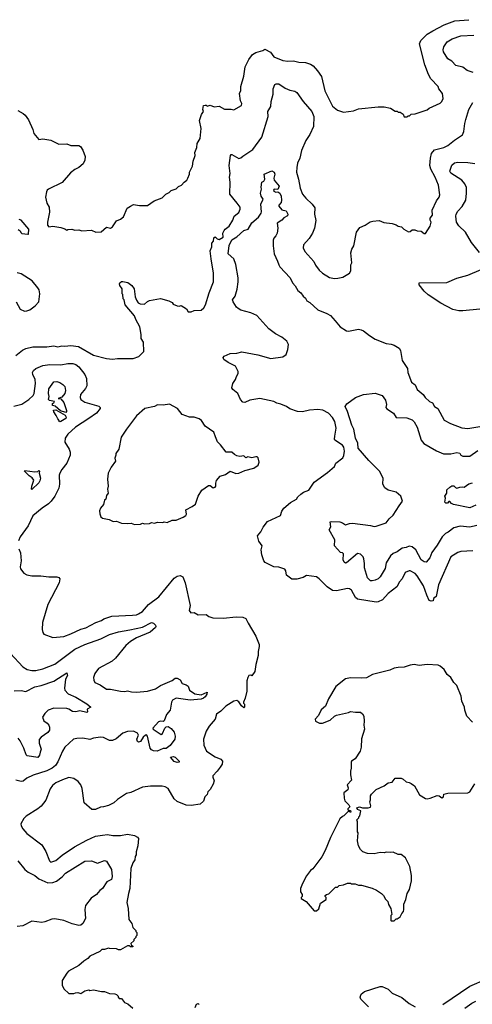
# Model space of a CAD drawing. Extents: x 1678759 to 1859541, y 384609 to 522867.
# Tile 339 of 466: x 1783362 to 1787910, y 499203 to 509087. Entities that reach past the tile are written whole.
import ezdxf

# ---------------------------------------------------------------- set-up
doc = ezdxf.new("R2010")
doc.units = 0

msp = doc.modelspace()

# ---------------------------------------------------------------- linework, layer by layer
at = {"layer": '0CON20XD'}
for points in [[(1783343.8, 508173.8), (1783395.4, 508145.4), (1783417, 508127), (1783449.8, 508079.8), (1783493.5, 507985), (1783505.6, 507945), (1783552.7, 507882.7), (1783595, 507889.4), (1783675, 507878.6), (1783755, 507835.7), (1783835, 507840), (1783874.3, 507824.3), (1783955, 507824.4), (1783973.1, 507813.1), (1783997.3, 507777.3), (1784018.9, 507715), (1784017.1, 507675), (1783999.8, 507640.2), (1783956.9, 507603.1), (1783917.4, 507582.6), (1783872.2, 507547.8), (1783789.1, 507450.9), (1783650, 507385), (1783638, 507375), (1783631.7, 507358.3), (1783622.5, 507305), (1783633.8, 507245), (1783656.7, 507205), (1783662, 507155), (1783641.2, 507055), (1783642.5, 507025), (1783655, 507007.5), (1783695, 507013.3), (1783775, 507000), (1783817, 506987), (1783835, 506972.5), (1783845, 506980), (1783885, 506982.5), (1783915, 506972.5), (1783955, 506977.5), (1783985, 506967.5), (1784083, 506973), (1784126.4, 506953.6), (1784181.7, 506958.3), (1784235, 507002.5), (1784273.6, 506993.6), (1784293.9, 507006.1), (1784333.6, 507066.4), (1784375, 507083.3), (1784405, 507107.5), (1784443.3, 507195), (1784473.9, 507216.1), (1784505, 507230), (1784565, 507220), (1784645, 507222.5), (1784713, 507267), (1784795, 507300), (1784830, 507335), (1784865, 507352.5), (1784885, 507372.5), (1784935, 507387.5), (1784957, 507413), (1784987.5, 507425), (1785013.6, 507456.4), (1785042.5, 507475), (1785052.5, 507495), (1785067.5, 507535), (1785067.5, 507555), (1785097.5, 507615), (1785103.9, 507666.1), (1785123.8, 507725), (1785120.8, 507755), (1785142.5, 507805), (1785146.7, 507845), (1785176.7, 507895), (1785185.8, 507995), (1785167.5, 508075), (1785187.5, 508135), (1785210, 508165), (1785202.5, 508185), (1785210, 508225), (1785225, 508230), (1785235, 508230), (1785245, 508220), (1785275, 508230), (1785315, 508212.5), (1785365, 508220), (1785420, 508190), (1785485, 508190), (1785515, 508182.5), (1785590, 508225), (1785592.5, 508245), (1785580.7, 508270.7), (1785570, 508345), (1785582.5, 508375), (1785583.3, 508415), (1785615, 508520), (1785626.7, 508615), (1785665, 508687.5), (1785702.3, 508737.7), (1785735, 508758.8), (1785804.1, 508775.9), (1785825, 508791.2), (1785881.1, 508761.1), (1785915, 508712.9), (1786005, 508678.2), (1786055, 508669.2), (1786113.9, 508673.9), (1786165, 508660), (1786235, 508655.7), (1786285, 508640.8), (1786311.2, 508625), (1786355, 508574.2), (1786392.9, 508515), (1786427, 508373), (1786505, 508217.5), (1786555, 508180), (1786615, 508160), (1786715, 508172.5), (1786765, 508192.5), (1786965, 508212.5), (1787025, 508212.5), (1787087, 508197), (1787135, 508170), (1787155, 508170), (1787165, 508160), (1787185, 508160), (1787215, 508140), (1787225, 508112.5), (1787255, 508110), (1787265, 508120), (1787278.3, 508121.7), (1787295, 508140), (1787335, 508142.5), (1787457, 508183), (1787475, 508200), (1787585, 508247.5), (1787602.5, 508265), (1787616.7, 508295), (1787611.2, 508345), (1787571.7, 508391.7), (1787566.2, 508415), (1787494.5, 508494.5), (1787469.4, 508535), (1787432.5, 508632.5), (1787380.5, 508845), (1787391.1, 508878.9), (1787455, 508942.9), (1787514.2, 508974.2), (1787626.4, 509033.6), (1787735, 509075.4), (1787875, 509086.9)], [(1787918.1, 508555), (1787858.2, 508578.2), (1787815, 508609.5), (1787745, 508626), (1787705, 508668.8), (1787665, 508693.8), (1787620, 508765), (1787615.8, 508785), (1787624.3, 508815), (1787657.1, 508865), (1787706.7, 508895), (1787795, 508924.5), (1787925, 508932.2)], [(1783323.8, 505715), (1783390.9, 505769.1), (1783425, 505787.5), (1783495, 505804), (1783635, 505803.8), (1783705, 505813.8), (1783745, 505802), (1783785, 505811.2), (1783815, 505808.8), (1783875, 505816), (1783952.5, 505805), (1784105, 505718.8), (1784235, 505686.2), (1784295, 505678.8), (1784345, 505686.7), (1784503.6, 505686.4), (1784560, 505705), (1784610, 505755), (1784605, 505850), (1784582.5, 505885), (1784582.5, 505925), (1784568.8, 506005), (1784528.3, 506078.3), (1784516.2, 506115), (1784423, 506223), (1784410, 506275), (1784403, 506283), (1784397, 506327), (1784390, 506335), (1784390, 506385), (1784368.3, 506418.3), (1784363.3, 506435), (1784367.5, 506445), (1784385, 506457.5), (1784399.3, 506459.3), (1784447, 506447), (1784489.3, 506419.3), (1784512.5, 506385), (1784523.6, 506303.6), (1784535, 506270), (1784553.6, 506243.6), (1784573, 506233), (1784615, 506230), (1784645, 506257.5), (1784665, 506267.5), (1784775, 506287.5), (1784860, 506265), (1784895, 506247.5), (1784905, 506232.5), (1784943.6, 506213.6), (1784965, 506210), (1784985, 506217.5), (1785037.5, 506185), (1785055, 506152.5), (1785085, 506153.3), (1785115, 506167.5), (1785185, 506172.5), (1785212.5, 506195), (1785230, 506225), (1785264, 506345), (1785308.8, 506455), (1785308.3, 506541.7), (1785287.3, 506687.3), (1785276.7, 506765), (1785291.1, 506805), (1785293.1, 506845), (1785308.9, 506865), (1785312.1, 506897.9), (1785325, 506907.5), (1785345.4, 506885.4), (1785365, 506880), (1785405, 506904.4), (1785404.1, 506945), (1785415, 506971.1), (1785425.5, 506985), (1785468.1, 507015), (1785502.2, 507075), (1785517.5, 507115), (1785565, 507151.4), (1785578.1, 507185), (1785575.7, 507205), (1785548.6, 507245), (1785474.5, 507335), (1785475.6, 507455), (1785469.7, 507505), (1785476.4, 507543.6), (1785466.9, 507623.1), (1785480, 507725), (1785485, 507732.5), (1785495, 507732.5), (1785565, 507692.5), (1785585, 507700), (1785602.5, 507717.5), (1785706, 507785), (1785793.8, 507906.2), (1785858.8, 508115), (1785856.2, 508165), (1785886.7, 508215), (1785890, 508265), (1785909.5, 508340.5), (1785907, 508393), (1785923.8, 508435), (1785937.3, 508442.7), (1785965, 508444), (1786028.3, 508398.3), (1786075, 508379.4), (1786125, 508368.9), (1786146.1, 508356.1), (1786210, 508265), (1786298.5, 508165), (1786318.2, 508115), (1786313.9, 508015), (1786275.6, 507934.4), (1786236, 507874), (1786194.6, 507775), (1786177.5, 507695), (1786154.5, 507645), (1786145.4, 507604.6), (1786144.5, 507554.5), (1786164.2, 507485.8), (1786178.5, 507395), (1786204.4, 507335), (1786235.7, 507295), (1786301.4, 507235), (1786327.6, 507197.6), (1786324.4, 507135), (1786338.8, 507071.2), (1786324.2, 506995), (1786304.2, 506945), (1786269.3, 506890.7), (1786215, 506826.7), (1786208.8, 506795), (1786228.3, 506758.3), (1786318.8, 506658.8), (1786335, 506623.3), (1786371.7, 506571.7), (1786405, 506542.5), (1786475, 506497.5), (1786525, 506487.5), (1786559.3, 506490.7), (1786607, 506503), (1786676.4, 506543.6), (1786687.5, 506565), (1786690, 506625), (1786700, 506645), (1786690, 506745), (1786698.3, 506781.7), (1786720, 506815), (1786747.5, 506955), (1786779.3, 507000.7), (1786832.5, 507025), (1786882.3, 507057.7), (1786910, 507065), (1786975, 507070), (1787020.7, 507050.7), (1787105, 507040), (1787145, 507026.7), (1787165, 507013.3), (1787197, 507007), (1787220, 506985), (1787268.3, 506958.3), (1787285, 506960), (1787305, 506977.5), (1787333, 506977), (1787357, 506967), (1787395, 506962.5), (1787425, 506940), (1787438.3, 506941.7), (1787487.5, 507015), (1787497.5, 507055), (1787487.5, 507075), (1787487, 507093), (1787510, 507125), (1787506.7, 507175), (1787551.4, 507268.6), (1787576.2, 507305), (1787581.7, 507328.3), (1787569.2, 507425), (1787536.9, 507505), (1787493.3, 507585), (1787482, 507622), (1787488.2, 507695), (1787500.5, 507745), (1787529.1, 507780.9), (1787625, 507803.8), (1787665, 507822.5), (1787731.7, 507878.3), (1787810.7, 507929.3), (1787824.4, 507965), (1787833.5, 508045), (1787844.7, 508085), (1787875, 508184.2), (1787913.6, 508255)], [(1787981.2, 506751.2), (1787900.6, 506850.6), (1787842.5, 506955), (1787775, 507016.7), (1787751.2, 507055), (1787743.3, 507115), (1787746.9, 507135), (1787763.1, 507165), (1787808.3, 507211.7), (1787843.8, 507275), (1787852.3, 507345), (1787850.6, 507400.6), (1787835, 507439.2), (1787805.3, 507475.3), (1787695, 507544.6), (1787683.2, 507566.8), (1787702.7, 507627.3), (1787730.5, 507649.5), (1787765, 507655.4), (1787865, 507654.4), (1787935, 507643.1)], [(1785856.2, 503625), (1785827, 503637), (1785815.8, 503655), (1785795.7, 503715), (1785788.1, 503765), (1785797.5, 503805), (1785763.4, 503853.4), (1785752.9, 503907.1), (1785785.4, 503944.6), (1785807.3, 503992.7), (1785850.3, 504049.7), (1785981.4, 504108.6), (1785995.7, 504154.3), (1786015, 504183.3), (1786081.2, 504238.8), (1786143.3, 504275), (1786155, 504296.7), (1786185, 504323.3), (1786215, 504343.3), (1786266.7, 504365), (1786320, 504445), (1786455, 504540), (1786525, 504602.5), (1786537.5, 504635), (1786610.3, 504689.7), (1786619.2, 504710.8), (1786624.6, 504755), (1786618, 504795), (1786604.3, 504814.3), (1786528.6, 504865), (1786523.3, 504875), (1786527, 504907), (1786540.9, 504985), (1786529.5, 505055), (1786504.5, 505094.5), (1786465, 505138), (1786406.6, 505166.6), (1786357, 505173), (1786275, 505167.8), (1786205, 505148.9), (1786153.7, 505153.7), (1786075, 505180), (1786043.1, 505203.1), (1785985, 505226.9), (1785945.7, 505235.7), (1785915, 505254), (1785775, 505282.9), (1785675, 505267.1), (1785625, 505244.3), (1785605, 505247.5), (1785581.4, 505275), (1785555, 505336), (1785503.8, 505375), (1785492.3, 505392.3), (1785502, 505435), (1785530.8, 505475), (1785538.6, 505505), (1785555.8, 505535), (1785555.7, 505555), (1785529.4, 505609.4), (1785455, 505646.2), (1785413.3, 505675), (1785407.5, 505695), (1785417.5, 505707.5), (1785475.7, 505734.3), (1785545, 505740), (1785595, 505751.1), (1785755, 505722.2), (1785885, 505685.7), (1786006.2, 505703.8), (1786040, 505725), (1786055.8, 505775), (1786061.4, 505825), (1786045, 505859.4), (1785995, 505900.8), (1785932.4, 505932.4), (1785865, 505982), (1785745, 506115.8), (1785685, 506144.4), (1785585, 506172.3), (1785556.6, 506186.6), (1785541.7, 506201.7), (1785505.7, 506255), (1785501.4, 506275), (1785527.9, 506312.1), (1785547.1, 506382.9), (1785555.4, 506455.4), (1785556.7, 506495), (1785535, 506628.8), (1785512, 506685), (1785457.7, 506737.7), (1785465, 506821.2), (1785495, 506877.5), (1785545, 506906.4), (1785615, 506971.5), (1785656.1, 506983.9), (1785695, 507048.6), (1785760, 507105), (1785789.1, 507145), (1785792.8, 507157.2), (1785784.3, 507235), (1785808.2, 507285), (1785786.6, 507316.6), (1785782.6, 507345), (1785791.2, 507385), (1785788.1, 507405), (1785794.6, 507455), (1785815, 507466.9), (1785824.6, 507485), (1785816.7, 507535), (1785895, 507568.8), (1785918.8, 507555), (1785925.8, 507535), (1785916.7, 507495), (1785918.9, 507475), (1785967.5, 507415), (1785955, 507380.8), (1785920, 507385), (1785911.4, 507375), (1785914.7, 507364.7), (1785935, 507355.8), (1785955, 507358), (1785976.1, 507346.1), (1785988.5, 507315), (1785993.5, 507275), (1785987.4, 507252.6), (1785964.7, 507225.3), (1785966.5, 507215), (1785995, 507178.6), (1786039.3, 507169.3), (1786056.7, 507135), (1786053, 507117), (1786015, 507099.2), (1785996.2, 507073.8), (1785948, 507045), (1785954.4, 506995), (1785949.4, 506945), (1785935, 506915.8), (1785915.4, 506894.6), (1785909.5, 506875), (1785908.2, 506815), (1785919.1, 506735), (1785953.6, 506663.6), (1785965.5, 506625), (1785975, 506606), (1786079.2, 506495), (1786104.2, 506445), (1786129.5, 506415), (1786155, 506367.5), (1786185, 506345.7), (1786210.4, 506310.4), (1786231.9, 506291.9), (1786246.5, 506265), (1786278, 506248), (1786356, 506175), (1786448, 506138), (1786486.4, 506116.4), (1786532.7, 506062.7), (1786582, 506005), (1786645, 505964.3), (1786665, 505960.6), (1786765, 505981.1), (1786793.3, 505975), (1786815, 505964.4), (1786875, 505915.6), (1786935, 505881.1), (1787045, 505836.7), (1787095, 505830), (1787125, 505818.8), (1787175, 505788.6), (1787187.5, 505765), (1787203.6, 505665), (1787256.8, 505586.8), (1787263.3, 505545), (1787297.7, 505447.7), (1787335, 505420), (1787357.1, 505375), (1787415, 505326), (1787434.6, 505294.6), (1787478.8, 505255), (1787509.4, 505239.4), (1787530.8, 505205), (1787563, 505183), (1787627.9, 505067.9), (1787691.7, 505031.7), (1787805, 504990), (1787865, 504983.3), (1788025, 505011.1)], [(1783345, 506980), (1783366.4, 506966.4), (1783371.7, 506951.7), (1783385, 506940), (1783445, 506932.5), (1783450, 506935), (1783452.5, 506985), (1783375.8, 507075), (1783355, 507082)], [(1783410.7, 506160.7), (1783435, 506163.3), (1783465, 506173.3), (1783516.7, 506215), (1783553.8, 506255), (1783563.8, 506335), (1783558, 506375), (1783545.8, 506395), (1783488, 506465), (1783375, 506536.2), (1783335, 506544)], [(1787985, 506181.9), (1787815, 506163.3), (1787775, 506164.4), (1787715, 506176.7), (1787591.9, 506241.9), (1787465.8, 506325), (1787425, 506360), (1787374, 506425), (1787375, 506446.7), (1787655, 506447.5), (1787755, 506492.5), (1787865, 506523.6), (1788000.2, 506579.8)], [(1783326.1, 506256.1), (1783365, 506180), (1783410.7, 506160.7)], [(1783303.4, 505206.6), (1783385, 505228.2), (1783455, 505275.6), (1783498.1, 505315), (1783506.2, 505335), (1783521.1, 505435), (1783516.1, 505475), (1783493.3, 505525), (1783490.6, 505545), (1783500.6, 505565), (1783523.7, 505586.3), (1783595, 505614.7), (1783665, 505626.1), (1783775, 505622.4), (1783845, 505636.2), (1783895, 505636.4), (1783925, 505624.4), (1783955, 505601.4), (1784015.5, 505525), (1784033.9, 505483.9), (1784037.7, 505412.3), (1784022.7, 505385), (1783971.5, 505325), (1783968.5, 505295), (1783976.9, 505275), (1784015, 505247.5), (1784158.3, 505208.3), (1784172, 505195), (1784170.8, 505185), (1784133.8, 505136.2), (1784055.8, 505084.2), (1783922.5, 504995), (1783847.1, 504925), (1783820, 504885), (1783816.7, 504845), (1783857.8, 504775), (1783868.5, 504745), (1783869.5, 504715), (1783836.1, 504635), (1783785, 504571.4), (1783763.6, 504535), (1783758.5, 504515), (1783763.5, 504425), (1783755.5, 504385), (1783716, 504304), (1783677.8, 504252.2), (1783652.7, 504227.3), (1783586, 504185), (1783494.4, 504105.6), (1783446, 504005), (1783366, 503895), (1783350.8, 503855)], [(1783825, 505142.5), (1783771.7, 505161.7), (1783717, 505207), (1783690, 505215), (1783690, 505235), (1783705, 505240), (1783710, 505255), (1783660, 505265), (1783651.2, 505275), (1783657.5, 505305), (1783652, 505335), (1783655, 505380), (1783705, 505450), (1783735, 505453.3), (1783765, 505443.3), (1783796.7, 505425), (1783816.2, 505405), (1783820.8, 505365), (1783815, 505334), (1783785, 505296.7), (1783750, 505285), (1783775, 505280), (1783805, 505243.8), (1783832, 505165), (1783833.3, 505155), (1783825, 505142.5)], [(1787955, 504007.8), (1787885, 503993.1), (1787787, 504003), (1787725, 503986.7), (1787668.1, 503941.9), (1787641.3, 503928.7), (1787607.5, 503895), (1787557.6, 503812.4), (1787502.8, 503737.2), (1787483.5, 503685), (1787445, 503642.5), (1787425, 503644.6), (1787396.5, 503665), (1787340.8, 503765), (1787306.9, 503795), (1787275, 503801.8), (1787245, 503787.9), (1787205, 503781.1), (1787155, 503745.6), (1787115, 503728.1), (1787088.6, 503705), (1787045, 503636), (1787032.8, 503577.2), (1786984.6, 503495.4), (1786964.2, 503475), (1786935, 503459.5), (1786905, 503452.5), (1786886.7, 503455), (1786855.6, 503485), (1786827.7, 503585), (1786827.9, 503627.9), (1786819.2, 503675), (1786812, 503695), (1786785, 503721.2), (1786755, 503727.5), (1786645, 503636.2), (1786635, 503632.5), (1786621.7, 503641.7), (1786613.3, 503665), (1786614, 503725), (1786605, 503734), (1786585, 503738.6), (1786525.6, 503805), (1786527.5, 503865), (1786472.5, 503965), (1786487.5, 503995), (1786480, 504045), (1786495, 504050), (1786580, 504045), (1786605, 504036.9), (1786635, 504015.8), (1786675, 504030), (1786705, 504032.2), (1786885, 504010.4), (1786925, 504000.5), (1786945, 504002.5), (1787045, 504036.7), (1787075, 504076.7), (1787115, 504114.2), (1787174.6, 504205.4), (1787207.1, 504255), (1787190.6, 504305), (1787143.4, 504343.4), (1787065, 504364.4), (1787029.1, 504389.1), (1787008.9, 504425), (1787014.4, 504485), (1786975.4, 504555), (1786870.6, 504660.6), (1786763.1, 504785), (1786760, 504835), (1786737.1, 504885), (1786718.2, 504975), (1786698.8, 505015), (1786656.2, 505155), (1786632.9, 505205), (1786650, 505230), (1786735, 505294.5), (1786816.6, 505323.4), (1786935, 505337.9), (1787002.9, 505315), (1787038.9, 505268.9), (1787047.5, 505225), (1787042.2, 505195), (1787049.8, 505179.8), (1787116.3, 505136.4), (1787145, 505093.5), (1787251.3, 505091.3), (1787305, 505070), (1787325, 505051.4), (1787355, 504998), (1787395, 504867.5), (1787423, 504833), (1787550.3, 504760.3), (1787618.8, 504728.8), (1787695, 504730), (1787755, 504743.3), (1787785, 504736), (1787795.7, 504715), (1787813.8, 504703.8), (1787885, 504704.4), (1787965, 504760.8)], [(1783765, 505050), (1783760, 505055), (1783760, 505065), (1783745, 505080), (1783730, 505115), (1783705, 505150), (1783701.7, 505168.3), (1783725, 505170), (1783818.3, 505118.3), (1783827.3, 505097.3), (1783823.8, 505085), (1783775, 505052.5), (1783765, 505050)], [(1784515, 504020), (1784575, 504023.3), (1784595, 504032.5), (1784615, 504027.5), (1784665, 504030), (1784685, 504040), (1784715, 504032.5), (1784745, 504042.5), (1784801.7, 504038.3), (1784815, 504047.5), (1784845, 504040), (1784895, 504062.5), (1784935, 504062.5), (1785005, 504092.5), (1785030, 504110), (1785036.4, 504123.6), (1785030, 504165), (1785095, 504200), (1785127.5, 504225), (1785156.4, 504303.6), (1785192.5, 504365), (1785258.3, 504411.7), (1785275, 504410), (1785305, 504386.7), (1785325, 504392.5), (1785333.3, 504405), (1785332, 504435), (1785339.7, 504460.3), (1785375, 504506), (1785429.5, 504520.5), (1785475, 504553.3), (1785535, 504531.2), (1785565, 504533.8), (1785625, 504562.5), (1785715, 504583.3), (1785757.5, 504615), (1785767.5, 504645), (1785757, 504687), (1785747, 504697), (1785735, 504700), (1785695, 504687.5), (1785655, 504697.5), (1785635, 504690), (1785615, 504707.5), (1785575, 504703.3), (1785545, 504707.5), (1785520.7, 504720.7), (1785495, 504746.2), (1785436.4, 504746.4), (1785379.5, 504819.5), (1785347.7, 504847.7), (1785330.5, 504900.5), (1785313.3, 504945), (1785227, 505007), (1785187.5, 505065), (1785165, 505080), (1785115, 505097.5), (1785067, 505097), (1784995, 505122.5), (1784947.5, 505185), (1784867.7, 505227.7), (1784805, 505218.8), (1784745, 505220), (1784715, 505204.3), (1784617.7, 505182.3), (1784535, 505110), (1784433.8, 504975), (1784382.5, 504895), (1784358.8, 504775), (1784327.7, 504732.3), (1784328.8, 504715), (1784318.8, 504685), (1784323.8, 504655), (1784281.2, 504595), (1784252, 504535), (1784243.3, 504475), (1784251.2, 504405), (1784243.3, 504375), (1784250, 504335), (1784235, 504310), (1784227.5, 504275), (1784213.3, 504265), (1784205, 504220), (1784172.5, 504185), (1784162.5, 504155), (1784166.7, 504125), (1784177.5, 504095), (1784195, 504082.5), (1784259.3, 504069.3), (1784300.7, 504050.7), (1784335, 504053.3), (1784385, 504032.5), (1784445, 504028.8), (1784483, 504033), (1784515, 504020)], [(1783485, 504370), (1783480, 504375), (1783483.3, 504405), (1783502.5, 504465), (1783486.4, 504486.4), (1783457, 504507), (1783410, 504555), (1783415, 504560), (1783515, 504547.5), (1783545, 504550), (1783555, 504560), (1783560, 504555), (1783556.4, 504533.6), (1783570, 504485), (1783565, 504457.5), (1783555, 504437.5), (1783485, 504370)], [(1787945, 504214.3), (1787885, 504185.8), (1787719.5, 504219.5), (1787700, 504230), (1787685, 504250), (1787675, 504250), (1787660, 504235), (1787645, 504232.5), (1787633.3, 504245), (1787640, 504285), (1787632.5, 504305), (1787653.3, 504335), (1787655, 504366.7), (1787683.3, 504395), (1787705, 504406), (1787725, 504408), (1787740.9, 504390.9), (1787755, 504385.7), (1787785, 504394), (1787815, 504397.5), (1787827, 504393), (1787873.9, 504426.1), (1787912.3, 504437.7)], [(1783352.2, 503775), (1783368.6, 503735), (1783375.4, 503654.6), (1783365.8, 503595), (1783370.8, 503575), (1783405, 503530), (1783432.5, 503515), (1783485, 503504), (1783575, 503505.8), (1783653, 503493), (1783735, 503494), (1783755, 503488.8), (1783766.2, 503475), (1783760, 503435), (1783645.8, 503215), (1783590, 503035), (1783587, 502967), (1783593.3, 502935), (1783605, 502920), (1783694.1, 502884.1), (1783805, 502896), (1783875, 502921.1), (1783975, 502968.5), (1784025, 502983.5), (1784125.9, 503034.1), (1784184, 503056), (1784207.6, 503072.4), (1784288.9, 503098.9), (1784495, 503108.9), (1784535, 503112.9), (1784555, 503121.5), (1784595, 503146.9), (1784654.7, 503215.3), (1784759.5, 503295), (1784915, 503479.4), (1784945, 503500.8), (1784975, 503508.6), (1785002.5, 503495), (1785023.6, 503435), (1785073.3, 503205), (1785063.8, 503155), (1785081.7, 503131.7), (1785116.4, 503136.4), (1785155, 503112.5), (1785235, 503117.5), (1785262.5, 503095), (1785301.7, 503081.7), (1785405, 503078.1), (1785536.8, 503093.2), (1785605, 503089.1), (1785634.2, 503075), (1785658.6, 503028.6), (1785735, 502900), (1785766.7, 502815), (1785768.8, 502795), (1785756.4, 502743.6), (1785758.8, 502705), (1785733.8, 502615), (1785725.8, 502544.2), (1785695, 502500), (1785685, 502507.5), (1785665, 502502.5), (1785654, 502485), (1785645, 502450), (1785642.5, 502345), (1785627.5, 502275), (1785610, 502235), (1785610, 502225), (1785620, 502215), (1785620, 502185), (1785615, 502180), (1785590.7, 502200.7), (1785565, 502240), (1785545, 502252.5), (1785515, 502247.5), (1785432.7, 502197.3), (1785383.9, 502146.1), (1785338, 502115), (1785326.2, 502065), (1785266.2, 501995), (1785235.8, 501944.2), (1785208, 501865), (1785212, 501805), (1785240, 501745), (1785325, 501685.7), (1785382.5, 501665), (1785400, 501645), (1785396.2, 501615), (1785376, 501585), (1785347.4, 501542.6), (1785304, 501495), (1785303, 501483), (1785317.5, 501445), (1785307, 501413), (1785275, 501360), (1785253, 501337), (1785245, 501310), (1785222.5, 501285), (1785209.3, 501240.7), (1785175, 501213.3), (1785085, 501200), (1785033, 501203), (1784945, 501240), (1784912.5, 501265), (1784855, 501370), (1784825, 501387.5), (1784795, 501393.3), (1784676.4, 501393.6), (1784595, 501383.3), (1784479.5, 501330.5), (1784435, 501320), (1784345, 501260), (1784307.5, 501225), (1784255, 501198.8), (1784205, 501183.8), (1784175, 501182.5), (1784125, 501160), (1784087, 501157), (1784010, 501225), (1783989.1, 501369.1), (1783975.7, 501405), (1783950.7, 501440.7), (1783905, 501471.4), (1783855, 501480.6), (1783792.5, 501457.5), (1783725, 501425.6), (1783690.6, 501399.4), (1783669.4, 501365), (1783625, 501253.8), (1783577.2, 501192.8), (1783545, 501164.2), (1783428.3, 501091.7), (1783403.2, 501066.8), (1783373.8, 501015), (1783376.2, 500995), (1783394.2, 500965), (1783435, 500917.5), (1783584.6, 500804.6), (1783625.4, 500735.4), (1783661.7, 500641.7), (1783675, 500631.2), (1783725, 500648), (1783788.8, 500701.2), (1783914.2, 500785), (1784035, 500851.9), (1784125, 500890.8), (1784195, 500902), (1784245, 500906), (1784297.7, 500897.7), (1784373.9, 500896.1), (1784445, 500910), (1784515, 500897.5), (1784545, 500882.5), (1784557, 500867), (1784550, 500795), (1784532.5, 500735), (1784532.5, 500705), (1784523, 500687), (1784520, 500655), (1784498.3, 500621.7), (1784480, 500565), (1784470, 500365), (1784453.8, 500315), (1784437.5, 500225), (1784453.3, 500165), (1784457.5, 500055), (1784490, 500015), (1784500, 499975), (1784530, 499945), (1784530, 499935), (1784540, 499925), (1784540, 499895), (1784530, 499885), (1784530, 499875), (1784510, 499855), (1784508.3, 499841.7), (1784480, 499815), (1784481.7, 499801.7), (1784498.3, 499788.3), (1784498.3, 499781.7), (1784475, 499780), (1784465, 499790), (1784445, 499790), (1784375, 499750), (1784355, 499750), (1784335, 499760), (1784265, 499762.5), (1784255, 499767.5), (1784215, 499752.5), (1784188.3, 499751.7), (1784167, 499733), (1784065, 499687.5), (1784045, 499662.5), (1784005, 499637.5), (1783956.1, 499593.9), (1783853.6, 499536.4), (1783833.9, 499516.1), (1783788.3, 499441.7), (1783787.5, 499395), (1783805, 499360), (1783855, 499310), (1783905, 499310), (1783923, 499317), (1783945, 499320), (1783975, 499312.5), (1784015, 499337.5), (1784055, 499347.5), (1784065, 499342.5), (1784105, 499347.5), (1784185, 499332.5), (1784215, 499332.5), (1784263, 499313), (1784317, 499307), (1784335, 499300), (1784350, 499285), (1784350, 499275), (1784361.7, 499261.7), (1784385, 499260), (1784415, 499220), (1784447, 499207), (1784500, 499165)], [(1787914.3, 503755.7), (1787795, 503748.6), (1787765, 503738.6), (1787695, 503695.6), (1787568.5, 503415), (1787545, 503296.7), (1787521.2, 503275), (1787515, 503253.3), (1787495, 503248.8), (1787477.5, 503257.5), (1787451.3, 503311.3), (1787418.8, 503405), (1787355.4, 503505), (1787335, 503528.5), (1787285, 503554.2), (1787275, 503556), (1787235, 503538), (1787205.7, 503475), (1787178.9, 503445), (1787151.9, 503395), (1787064.3, 503325.7), (1787006.1, 503263.9), (1786965, 503243.3), (1786945, 503240.5), (1786755, 503269.4), (1786735.8, 503285), (1786695, 503361.2), (1786674.2, 503374.2), (1786655, 503376), (1786545, 503352), (1786506.1, 503356.1), (1786450, 503395), (1786372.5, 503475), (1786345, 503492.5), (1786245, 503507.5), (1786211.7, 503488.3), (1786145, 503470), (1786095, 503471.2), (1786041.7, 503511.7), (1786036, 503555), (1786025, 503570), (1785965, 503592), (1785915, 503594.3), (1785856.2, 503625)], [(1783269.2, 502725), (1783395, 502589.2), (1783436.7, 502565), (1783485, 502553.3), (1783525, 502555.5), (1783595, 502571.8), (1783715, 502618.2), (1783915, 502766.4), (1784015, 502814.6), (1784176.8, 502873.2), (1784265, 502916.9), (1784355, 502941.8), (1784468.1, 502961.9), (1784595, 502989.4), (1784685, 503035.8), (1784705, 503028.7), (1784725, 503009.5), (1784730, 502995), (1784725.9, 502984.1), (1784671.3, 502938.7), (1784535, 502882.2), (1784474.2, 502845), (1784428.9, 502805), (1784325, 502679.2), (1784291.3, 502648.7), (1784154.7, 502575.3), (1784117.5, 502525), (1784104.4, 502485), (1784105.8, 502455.8), (1784117.5, 502435), (1784171.2, 502411.2), (1784235, 502368), (1784275, 502366), (1784373.9, 502346.1), (1784418.1, 502341.9), (1784445, 502350), (1784485, 502339.4), (1784535, 502335.6), (1784645, 502347.5), (1784725, 502369.2), (1784775, 502403.1), (1784895, 502454.4), (1784925, 502475.8), (1784945, 502477.5), (1784975, 502460), (1784995, 502424), (1785035, 502410), (1785055.7, 502395.7), (1785066.7, 502355), (1785120.2, 502320.2), (1785185, 502310), (1785245, 502337.5), (1785240.8, 502315), (1785225, 502288), (1785210, 502275), (1785185, 502265.6), (1785073.8, 502256.2), (1784935.5, 502274.5), (1784895.7, 502255), (1784885.5, 502235), (1784872.8, 502157.2), (1784837.9, 502112.1), (1784811.9, 502048.1), (1784805, 502042.5), (1784775, 502046), (1784755, 502038.6), (1784701.2, 501975), (1784703.3, 501965), (1784785, 501911.2), (1784797, 501923), (1784820, 501975), (1784835, 501990), (1784855, 501991.2), (1784882.6, 501972.6), (1784915.5, 501935), (1784923.5, 501895), (1784921.5, 501865), (1784875, 501800), (1784835, 501772.5), (1784805, 501770), (1784744.2, 501745.8), (1784705, 501747.8), (1784687.2, 501757.2), (1784674.4, 501775), (1784646.1, 501895), (1784637.6, 501907.6), (1784625, 501905.3), (1784601.9, 501885), (1784575, 501840.8), (1784555, 501834.4), (1784545, 501840), (1784538.1, 501865), (1784554.3, 501905), (1784544.5, 501924.5), (1784505, 501945.6), (1784445, 501940.8), (1784396.8, 501923.2), (1784331.4, 501868.6), (1784295, 501850), (1784262.8, 501852.8), (1784205, 501880), (1784175, 501886), (1784105, 501875.8), (1784065, 501862.5), (1783995, 501874), (1783935, 501872.5), (1783902.5, 501865), (1783816.4, 501783.6), (1783792.5, 501745), (1783744.2, 501635.8)], [(1787912.5, 502035), (1787853.3, 502095), (1787833.8, 502155), (1787832.5, 502185), (1787803.8, 502245), (1787796.2, 502295), (1787755, 502402.5), (1787723.3, 502435), (1787693.9, 502483.9), (1787657.5, 502515), (1787626.7, 502565), (1787588.3, 502598.3), (1787565, 502608), (1787455, 502614.3), (1787375, 502605.5), (1787325, 502612.9), (1787285, 502608.6), (1787225, 502586.7), (1787165, 502585.4), (1787125, 502576.7), (1787082.4, 502557.6), (1786906.8, 502513.2), (1786845, 502481.2), (1786795, 502476), (1786685, 502481.2), (1786635, 502470), (1786537.7, 502392.3), (1786465, 502270), (1786433.8, 502195), (1786392.6, 502157.4), (1786365, 502103.3), (1786330, 502065), (1786332.5, 502045), (1786375, 502026.7), (1786405, 502026.7), (1786482.5, 502055), (1786525.9, 502094.1), (1786545.9, 502104.1), (1786665, 502132), (1786685, 502143.3), (1786735, 502136), (1786785, 502136.2), (1786807.7, 502117.7), (1786818, 502095), (1786822, 502045), (1786818, 502005), (1786828, 501965), (1786797, 501867), (1786793.8, 501785), (1786784, 501745), (1786733, 501667), (1786696.7, 501645), (1786692, 501635), (1786694, 501575), (1786685.7, 501545), (1786685.7, 501505), (1786696.4, 501453.6), (1786653.8, 501405), (1786663.8, 501375), (1786658.8, 501355), (1786620, 501325), (1786622.3, 501272.3), (1786630, 501245), (1786670, 501205), (1786680, 501185), (1786660, 501165), (1786660, 501155), (1786685, 501150), (1786690, 501135), (1786685, 501130), (1786675, 501140), (1786661.7, 501138.3), (1786620, 501095), (1786605, 501090), (1786577.5, 501065), (1786485, 500877.5), (1786431.7, 500748.3), (1786396.7, 500685), (1786346.7, 500615), (1786305.9, 500564.1), (1786285, 500547.5), (1786245, 500492.5), (1786202.5, 500415), (1786182.5, 500365), (1786183, 500333), (1786200, 500305), (1786200, 500285), (1786190, 500275), (1786190, 500265), (1786240, 500235), (1786321.7, 500141.7), (1786345, 500140), (1786367, 500163), (1786385, 500220), (1786440, 500255), (1786440, 500275), (1786430, 500285), (1786430, 500295), (1786443, 500307), (1786468.3, 500311.7), (1786535, 500380), (1786555, 500380), (1786573, 500397), (1786617, 500403), (1786655, 500420), (1786685, 500420), (1786695, 500412.5), (1786731.7, 500411.7), (1786765, 500397.5), (1786795, 500397.5), (1786905, 500367.5), (1786948.3, 500348.3), (1786995.9, 500315.9), (1787016.7, 500295), (1787037, 500257), (1787060, 500235), (1787067.5, 500205), (1787092.5, 500165), (1787100, 500105), (1787090, 500095), (1787090, 500045), (1787095, 500040), (1787125, 500040)], [(1783305, 502350.8), (1783375, 502352.2), (1783425, 502344.6), (1783515, 502389.6), (1783577.1, 502402.9), (1783705, 502446.5), (1783835, 502530), (1783843.3, 502505), (1783821.7, 502468.3), (1783810.8, 502375), (1783816, 502355), (1783849.3, 502319.3), (1783925, 502285.6), (1784035, 502218.8), (1784076.7, 502185), (1784040, 502165), (1784041.7, 502138.3), (1784035, 502133.8), (1783965, 502149.2), (1783925, 502140.6), (1783893.4, 502143.4), (1783855, 502167.1), (1783835, 502171.9), (1783705, 502175.8), (1783648.8, 502155), (1783615, 502123.8), (1783592.5, 502085), (1783605, 502048.8), (1783636.4, 502026.4), (1783655, 502003.8), (1783662.2, 501985), (1783660.6, 501955), (1783645, 501930), (1783576.2, 501885), (1783559.2, 501860.8), (1783558, 501825), (1783579.2, 501765), (1783567.5, 501735), (1783560, 501705), (1783545, 501681.2), (1783437.3, 501697.3), (1783426, 501706), (1783404.4, 501775), (1783365, 501848.8), (1783345, 501874.2)], [(1784945, 501629.2), (1784915, 501638.8), (1784877.5, 501685), (1784905, 501690.8), (1784923.3, 501685), (1784963.3, 501645), (1784965, 501633.3), (1784945, 501629.2)], [(1783744.2, 501635.8), (1783720.1, 501599.9), (1783687.7, 501572.3), (1783635, 501546.2), (1783496.9, 501503.1), (1783435, 501473.1), (1783396.3, 501443.7), (1783375, 501438.1), (1783321.9, 501451.9)], [(1787125, 500040), (1787145, 500060), (1787155, 500060), (1787185, 500080), (1787200, 500115), (1787217.5, 500135), (1787222.5, 500155), (1787220.7, 500209.3), (1787241.2, 500255), (1787253.8, 500315), (1787277.5, 500355), (1787297.3, 500442.7), (1787298, 500495), (1787281.2, 500585), (1787237.5, 500675), (1787195, 500707.5), (1787165, 500707.5), (1787115, 500731.2), (1787085, 500726.7), (1787045, 500730), (1787023.6, 500723.6), (1786985, 500726.2), (1786925, 500713.3), (1786857, 500717), (1786810, 500735), (1786787, 500757), (1786767.5, 500795), (1786757.5, 500845), (1786762.5, 500925), (1786757.5, 500935), (1786757.5, 501035), (1786750, 501055), (1786770, 501075), (1786770, 501085), (1786780, 501095), (1786790, 501145), (1786755, 501160), (1786750, 501175), (1786775, 501186.2), (1786806.1, 501176.1), (1786863.9, 501176.1), (1786885, 501183.3), (1786888.8, 501195), (1786878.8, 501235), (1786888, 501255), (1786888, 501295), (1786896, 501314), (1786945, 501358.8), (1787022.5, 501395), (1787065, 501426.2), (1787106, 501434), (1787135, 501472), (1787195, 501474.2), (1787215, 501464.2), (1787245, 501436.2), (1787275, 501430.8), (1787295, 501420), (1787327.5, 501395), (1787377.5, 501305), (1787440.5, 501270.5), (1787455, 501266.7), (1787485, 501273.3), (1787555, 501300), (1787575, 501296.7), (1787605, 501276.7), (1787618.8, 501285), (1787625, 501312.5), (1787663, 501323), (1787865, 501326.7), (1787885, 501336.7), (1787935.7, 501415)], [(1783343.8, 500643.8), (1783415, 500555.7), (1783447.9, 500527.9), (1783515, 500495.6), (1783555, 500463.5), (1783645, 500423.8), (1783695, 500424.6), (1783730.3, 500439.7), (1783788.5, 500481.5), (1783822, 500518), (1784015, 500638.5), (1784082, 500642), (1784145, 500621.2), (1784212.5, 500645), (1784235, 500641.4), (1784283.8, 500555), (1784289.6, 500485), (1784285, 500456.2), (1784238.2, 500431.8), (1784195.5, 500365), (1784166.1, 500343.9), (1784135, 500306.1), (1784081.2, 500268.8), (1784023.1, 500195), (1784015.6, 500155), (1784021.9, 500065), (1783996.2, 500015), (1783975, 499998), (1783955, 499994.7), (1783889.7, 500009.8), (1783805, 500042.8), (1783715, 500060), (1783685, 500056.2), (1783615, 500029.7), (1783585, 500025.3), (1783485, 500036.7), (1783395, 499990), (1783335, 499984.7)], [(1787615, 499201.5), (1787885, 499385.5), (1788055, 499457.8)], [(1786866.9, 499176.9), (1786789.1, 499255), (1786782.5, 499275), (1786791.4, 499305), (1786825, 499333.3), (1786985, 499382.5), (1787005, 499380.8), (1787065, 499356.7), (1787105.6, 499315), (1787200, 499270), (1787275, 499211.5), (1787335, 499179.4)], [(1787835, 499165.4), (1787905, 499213.8), (1787946.6, 499233.4)], [(1785125, 499170), (1785140, 499205), (1785155, 499210), (1785165, 499200)]]:
    msp.add_lwpolyline(points, dxfattribs=at)

doc.saveas('drawing.dxf')
